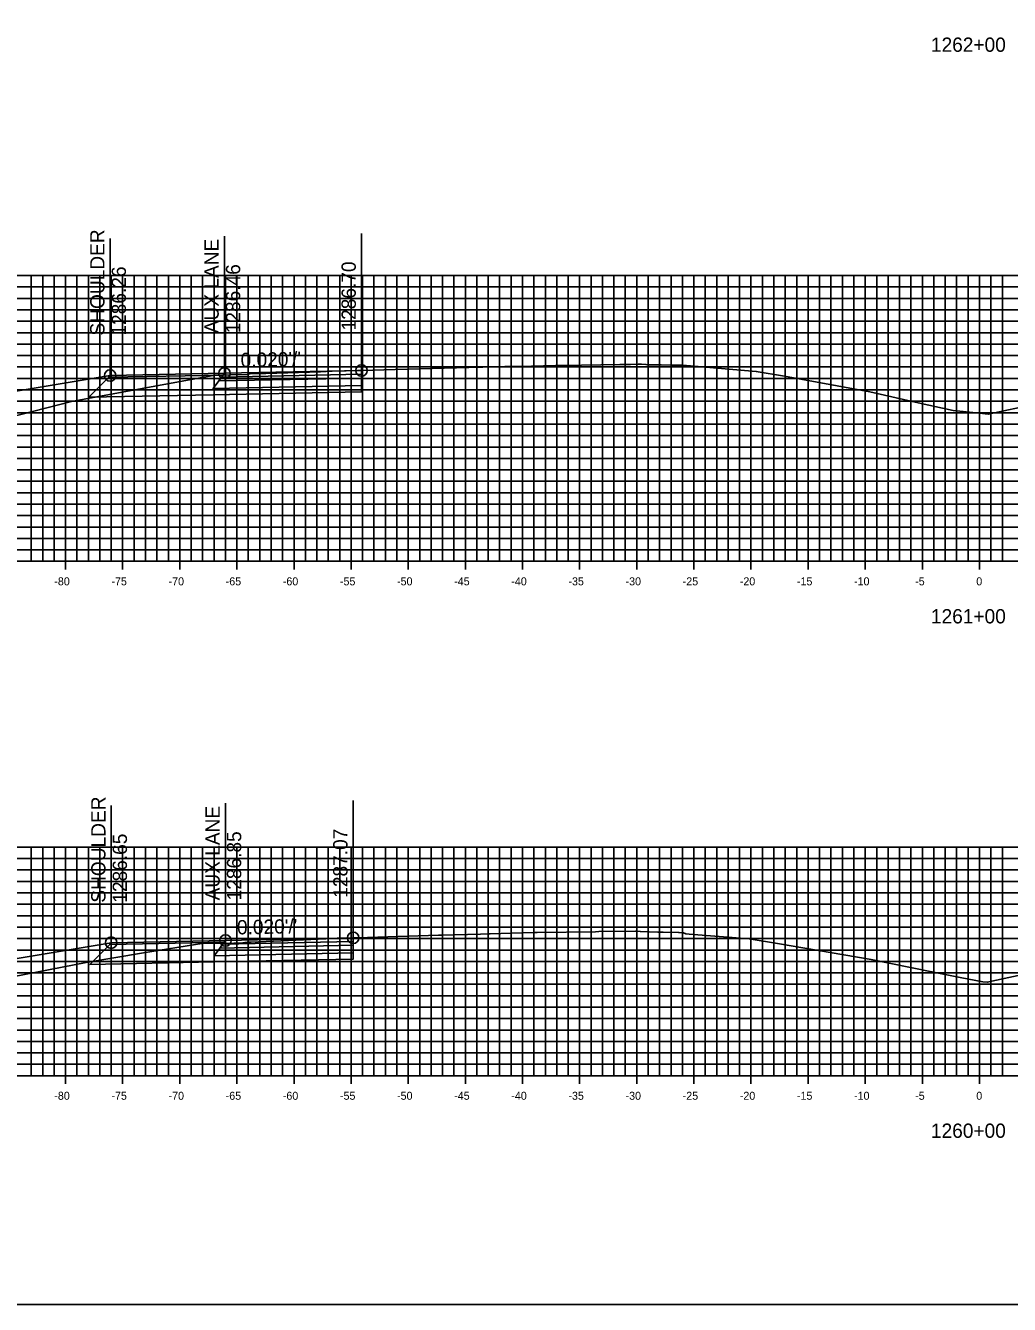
# Model space of a CAD drawing. Extents: x 674939 to 678919, y 750652 to 765176.
# Drawn here: x 678665 to 678751.2, y 761736.3 to 761848.2 of the extents above; entities that cross this region are included whole.
import ezdxf

# ---------------------------------------------------------------- set-up
doc = ezdxf.new("R2010")
doc.units = 0
for name, color, linetype in [('R_Alt Surface', 7, 'Continuous'), ('R_Axis', 7, 'Continuous'), ('R_Axis Annot', 7, 'Continuous'), ('R_Exist Surface', 7, 'Continuous'), ('R_Fin Surface', 7, 'Continuous'), ('R_Grid', 7, 'Continuous'), ('R_No Plot', 7, 'Continuous'), ('R_Xsect Elev', 7, 'Continuous'), ('R_Xsect Slope', 7, 'Continuous')]:
    doc.layers.add(name, color=color, linetype=linetype)

msp = doc.modelspace()

# ---------------------------------------------------------------- linework, layer by layer
for points in [[(678672.44, 761817.54), (678652.44, 761814.21), (678643.67, 761811.29)], [(678672.53, 761767.93), (678652.53, 761764.6), (678645.6, 761762.29)]]:
    msp.add_lwpolyline(points)
at = {"layer": 'R_Alt Surface'}
for points in [[(678694.44, 761816.66), (678694.44, 761816.12), (678681.44, 761815.86), (678670.57, 761815.64), (678672.32, 761817.39)], [(678693.71, 761767.04), (678693.71, 761766.5), (678681.53, 761766.25), (678670.66, 761766.03), (678672.41, 761767.78)]]:
    msp.add_lwpolyline(points, dxfattribs=at)
for points in [[(678694.44, 761817.32), (678694.44, 761816.66), (678681.44, 761816.4), (678681.94, 761817.07)], [(678694.44, 761817.65), (678694.44, 761817.32), (678681.94, 761817.07), (678682.19, 761817.4)], [(678693.71, 761767.7), (678693.71, 761767.04), (678681.53, 761766.79), (678682.03, 761767.46)], [(678693.71, 761768.03), (678693.71, 761767.7), (678682.03, 761767.46), (678682.28, 761767.79)]]:
    msp.add_lwpolyline(points, close=True, dxfattribs=at)
at = {"layer": 'R_Axis'}
for p, q in [((678598.53, 761801.29), (678898.53, 761801.29)), ((678668.53, 761800.59), (678668.53, 761801.99)), ((678673.53, 761800.59), (678673.53, 761801.99)), ((678678.53, 761800.59), (678678.53, 761801.99)), ((678683.53, 761800.59), (678683.53, 761801.99)), ((678688.53, 761800.59), (678688.53, 761801.99)), ((678693.53, 761800.59), (678693.53, 761801.99)), ((678698.53, 761800.59), (678698.53, 761801.99)), ((678703.53, 761800.59), (678703.53, 761801.99)), ((678708.53, 761800.59), (678708.53, 761801.99)), ((678713.53, 761800.59), (678713.53, 761801.99)), ((678718.53, 761800.59), (678718.53, 761801.99)), ((678723.53, 761800.59), (678723.53, 761801.99)), ((678728.53, 761800.59), (678728.53, 761801.99)), ((678733.53, 761800.59), (678733.53, 761801.99)), ((678738.53, 761800.59), (678738.53, 761801.99)), ((678743.53, 761800.59), (678743.53, 761801.99)), ((678748.53, 761800.59), (678748.53, 761801.99)), ((678598.53, 761756.29), (678898.53, 761756.29)), ((678668.53, 761755.59), (678668.53, 761756.99)), ((678673.53, 761755.59), (678673.53, 761756.99)), ((678678.53, 761755.59), (678678.53, 761756.99)), ((678683.53, 761755.59), (678683.53, 761756.99)), ((678688.53, 761755.59), (678688.53, 761756.99)), ((678693.53, 761755.59), (678693.53, 761756.99)), ((678698.53, 761755.59), (678698.53, 761756.99)), ((678703.53, 761755.59), (678703.53, 761756.99)), ((678708.53, 761755.59), (678708.53, 761756.99)), ((678713.53, 761755.59), (678713.53, 761756.99)), ((678718.53, 761755.59), (678718.53, 761756.99)), ((678723.53, 761755.59), (678723.53, 761756.99)), ((678728.53, 761755.59), (678728.53, 761756.99)), ((678733.53, 761755.59), (678733.53, 761756.99)), ((678738.53, 761755.59), (678738.53, 761756.99)), ((678743.53, 761755.59), (678743.53, 761756.99)), ((678748.53, 761755.59), (678748.53, 761756.99))]:
    msp.add_line(p, q, dxfattribs=at)
at = {"layer": 'R_Exist Surface'}
for points in [[(678659.03, 761812.7), (678669.04, 761815.28), (678673.49, 761816.1), (678681.59, 761817.58), (678682.98, 761817.61), (678684.46, 761817.64), (678684.54, 761817.65), (678684.68, 761817.68), (678686.07, 761817.73), (678690.86, 761817.88), (678691.86, 761817.92), (678693.1, 761817.95), (678694.08, 761817.97), (678694.3, 761817.98), (678694.44, 761817.98), (678697.39, 761818.07), (678704.9, 761818.28), (678705.06, 761818.27), (678705.29, 761818.29), (678706.99, 761818.34), (678709.32, 761818.37), (678711.41, 761818.41), (678711.95, 761818.42), (678712.03, 761818.41), (678717.04, 761818.51), (678717.12, 761818.52), (678717.97, 761818.52), (678718.65, 761818.54), (678718.67, 761818.54), (678718.81, 761818.54), (678718.96, 761818.54), (678719.33, 761818.51), (678719.48, 761818.48), (678719.97, 761818.48), (678720.67, 761818.48), (678721.53, 761818.46), (678721.99, 761818.44), (678722.48, 761818.44), (678722.73, 761818.41), (678722.89, 761818.41), (678727.29, 761818.05), (678728.99, 761817.91), (678731.45, 761817.49), (678738.93, 761816.12), (678743.17, 761815.15), (678746.23, 761814.47), (678748.52, 761814.24), (678749.29, 761814.15), (678754.77, 761815.32)], [(678659.66, 761764.14), (678670.33, 761766.2), (678675.37, 761767.04), (678680.46, 761767.87), (678683.27, 761767.89), (678683.81, 761767.89), (678683.86, 761767.9), (678684.42, 761767.97), (678684.78, 761767.99), (678691.97, 761768.3), (678692.09, 761768.31), (678693.71, 761768.36), (678694.09, 761768.37), (678701.18, 761768.59), (678701.45, 761768.6), (678704.86, 761768.67), (678705.61, 761768.72), (678705.71, 761768.72), (678709.5, 761768.82), (678709.7, 761768.82), (678709.81, 761768.83), (678714.92, 761768.89), (678715.21, 761768.9), (678718.43, 761768.93), (678718.59, 761768.93), (678718.6, 761768.93), (678718.83, 761768.92), (678718.86, 761768.92), (678720.37, 761768.86), (678720.47, 761768.86), (678720.85, 761768.86), (678722.17, 761768.81), (678722.24, 761768.81), (678722.61, 761768.78), (678722.63, 761768.78), (678722.82, 761768.71), (678723.12, 761768.69), (678728.37, 761768.27), (678730.86, 761767.85), (678739.06, 761766.46), (678744.37, 761765.39), (678746.85, 761764.88), (678748.83, 761764.52), (678749.21, 761764.47), (678757.33, 761766.22)]]:
    msp.add_lwpolyline(points, dxfattribs=at)
at = {"layer": 'R_Fin Surface'}
for points in [[(678633.71, 761811.94), (678635.67, 761811.29), (678643.67, 761811.29), (678652.44, 761814.21), (678672.44, 761817.54), (678682.44, 761817.74), (678694.44, 761817.98)], [(678672.44, 761817.54), (678682.44, 761817.74), (678694.44, 761817.98)], [(678672.44, 761817.54), (678672.44, 761817.54)], [(678635.69, 761762.92), (678637.6, 761762.29), (678645.6, 761762.29), (678652.53, 761764.6), (678672.53, 761767.93), (678682.53, 761768.13), (678693.71, 761768.36)], [(678672.53, 761767.93), (678682.53, 761768.13), (678693.71, 761768.36)], [(678672.53, 761767.93), (678672.53, 761767.93)]]:
    msp.add_lwpolyline(points, dxfattribs=at)
for points in [[(678682.44, 761817.74), (678672.44, 761817.54), (678672.32, 761817.39), (678682.32, 761817.58)], [(678694.44, 761817.98), (678694.44, 761817.65), (678682.19, 761817.4), (678682.44, 761817.74)], [(678682.53, 761768.13), (678672.53, 761767.93), (678672.41, 761767.78), (678682.42, 761767.97)], [(678693.71, 761768.36), (678693.71, 761768.03), (678682.28, 761767.79), (678682.53, 761768.13)]]:
    msp.add_lwpolyline(points, close=True, dxfattribs=at)
at = {"layer": 'R_Grid'}
for p, q in [((678598.53, 761826.29), (678898.53, 761826.29)), ((678665.53, 761801.29), (678665.53, 761826.29)), ((678666.53, 761801.29), (678666.53, 761826.29)), ((678667.53, 761801.29), (678667.53, 761826.29)), ((678668.53, 761801.29), (678668.53, 761826.29)), ((678669.53, 761801.29), (678669.53, 761826.29)), ((678670.53, 761801.29), (678670.53, 761826.29)), ((678671.53, 761801.29), (678671.53, 761826.29)), ((678672.53, 761801.29), (678672.53, 761826.29)), ((678673.53, 761801.29), (678673.53, 761826.29)), ((678674.53, 761801.29), (678674.53, 761826.29)), ((678675.53, 761801.29), (678675.53, 761826.29)), ((678676.53, 761801.29), (678676.53, 761826.29)), ((678677.53, 761801.29), (678677.53, 761826.29)), ((678678.53, 761801.29), (678678.53, 761826.29)), ((678679.53, 761801.29), (678679.53, 761826.29)), ((678680.53, 761801.29), (678680.53, 761826.29)), ((678681.53, 761801.29), (678681.53, 761826.29)), ((678682.53, 761801.29), (678682.53, 761826.29)), ((678683.53, 761801.29), (678683.53, 761826.29)), ((678684.53, 761801.29), (678684.53, 761826.29)), ((678685.53, 761801.29), (678685.53, 761826.29)), ((678686.53, 761801.29), (678686.53, 761826.29)), ((678687.53, 761801.29), (678687.53, 761826.29)), ((678688.53, 761801.29), (678688.53, 761826.29)), ((678689.53, 761801.29), (678689.53, 761826.29)), ((678690.53, 761801.29), (678690.53, 761826.29)), ((678691.53, 761801.29), (678691.53, 761826.29)), ((678692.53, 761801.29), (678692.53, 761826.29)), ((678693.53, 761801.29), (678693.53, 761826.29)), ((678694.53, 761801.29), (678694.53, 761826.29)), ((678695.53, 761801.29), (678695.53, 761826.29)), ((678696.53, 761801.29), (678696.53, 761826.29)), ((678697.53, 761801.29), (678697.53, 761826.29)), ((678698.53, 761801.29), (678698.53, 761826.29)), ((678699.53, 761801.29), (678699.53, 761826.29)), ((678700.53, 761801.29), (678700.53, 761826.29)), ((678701.53, 761801.29), (678701.53, 761826.29)), ((678702.53, 761801.29), (678702.53, 761826.29)), ((678703.53, 761801.29), (678703.53, 761826.29)), ((678704.53, 761801.29), (678704.53, 761826.29)), ((678705.53, 761801.29), (678705.53, 761826.29)), ((678706.53, 761801.29), (678706.53, 761826.29)), ((678707.53, 761801.29), (678707.53, 761826.29)), ((678708.53, 761801.29), (678708.53, 761826.29)), ((678709.53, 761801.29), (678709.53, 761826.29)), ((678710.53, 761801.29), (678710.53, 761826.29)), ((678711.53, 761801.29), (678711.53, 761826.29)), ((678712.53, 761801.29), (678712.53, 761826.29)), ((678713.53, 761801.29), (678713.53, 761826.29)), ((678714.53, 761801.29), (678714.53, 761826.29)), ((678715.53, 761801.29), (678715.53, 761826.29)), ((678716.53, 761801.29), (678716.53, 761826.29)), ((678717.53, 761801.29), (678717.53, 761826.29)), ((678718.53, 761801.29), (678718.53, 761826.29)), ((678719.53, 761801.29), (678719.53, 761826.29)), ((678720.53, 761801.29), (678720.53, 761826.29)), ((678721.53, 761801.29), (678721.53, 761826.29)), ((678722.53, 761801.29), (678722.53, 761826.29)), ((678723.53, 761801.29), (678723.53, 761826.29)), ((678724.53, 761801.29), (678724.53, 761826.29)), ((678725.53, 761801.29), (678725.53, 761826.29)), ((678726.53, 761801.29), (678726.53, 761826.29)), ((678727.53, 761801.29), (678727.53, 761826.29)), ((678728.53, 761801.29), (678728.53, 761826.29)), ((678729.53, 761801.29), (678729.53, 761826.29)), ((678730.53, 761801.29), (678730.53, 761826.29)), ((678731.53, 761801.29), (678731.53, 761826.29)), ((678732.53, 761801.29), (678732.53, 761826.29)), ((678733.53, 761801.29), (678733.53, 761826.29)), ((678734.53, 761801.29), (678734.53, 761826.29)), ((678735.53, 761801.29), (678735.53, 761826.29)), ((678736.53, 761801.29), (678736.53, 761826.29)), ((678737.53, 761801.29), (678737.53, 761826.29)), ((678738.53, 761801.29), (678738.53, 761826.29)), ((678739.53, 761801.29), (678739.53, 761826.29)), ((678740.53, 761801.29), (678740.53, 761826.29)), ((678741.53, 761801.29), (678741.53, 761826.29)), ((678742.53, 761801.29), (678742.53, 761826.29)), ((678743.53, 761801.29), (678743.53, 761826.29)), ((678744.53, 761801.29), (678744.53, 761826.29)), ((678745.53, 761801.29), (678745.53, 761826.29)), ((678746.53, 761801.29), (678746.53, 761826.29)), ((678747.53, 761801.29), (678747.53, 761826.29)), ((678748.53, 761801.29), (678748.53, 761826.29)), ((678749.53, 761801.29), (678749.53, 761826.29)), ((678750.53, 761801.29), (678750.53, 761826.29)), ((678598.53, 761825.29), (678898.53, 761825.29)), ((678598.53, 761824.29), (678898.53, 761824.29)), ((678598.53, 761823.29), (678898.53, 761823.29)), ((678598.53, 761822.29), (678898.53, 761822.29)), ((678598.53, 761821.29), (678898.53, 761821.29)), ((678598.53, 761820.29), (678898.53, 761820.29)), ((678598.53, 761819.29), (678898.53, 761819.29)), ((678598.53, 761818.29), (678898.53, 761818.29)), ((678598.53, 761817.29), (678898.53, 761817.29)), ((678598.53, 761816.29), (678898.53, 761816.29)), ((678598.53, 761815.29), (678898.53, 761815.29)), ((678598.53, 761814.29), (678898.53, 761814.29)), ((678598.53, 761813.29), (678898.53, 761813.29)), ((678598.53, 761812.29), (678898.53, 761812.29)), ((678598.53, 761811.29), (678898.53, 761811.29)), ((678598.53, 761810.29), (678898.53, 761810.29)), ((678598.53, 761809.29), (678898.53, 761809.29)), ((678598.53, 761808.29), (678898.53, 761808.29)), ((678598.53, 761807.29), (678898.53, 761807.29)), ((678598.53, 761806.29), (678898.53, 761806.29)), ((678598.53, 761805.29), (678898.53, 761805.29)), ((678598.53, 761804.29), (678898.53, 761804.29)), ((678598.53, 761803.29), (678898.53, 761803.29)), ((678598.53, 761802.29), (678898.53, 761802.29)), ((678598.53, 761801.29), (678898.53, 761801.29)), ((678598.53, 761776.29), (678898.53, 761776.29)), ((678598.53, 761775.29), (678898.53, 761775.29)), ((678665.53, 761756.29), (678665.53, 761776.29)), ((678666.53, 761756.29), (678666.53, 761776.29)), ((678667.53, 761756.29), (678667.53, 761776.29)), ((678668.53, 761756.29), (678668.53, 761776.29)), ((678669.53, 761756.29), (678669.53, 761776.29)), ((678670.53, 761756.29), (678670.53, 761776.29)), ((678671.53, 761756.29), (678671.53, 761776.29)), ((678672.53, 761756.29), (678672.53, 761776.29)), ((678673.53, 761756.29), (678673.53, 761776.29)), ((678674.53, 761756.29), (678674.53, 761776.29)), ((678675.53, 761756.29), (678675.53, 761776.29)), ((678676.53, 761756.29), (678676.53, 761776.29)), ((678677.53, 761756.29), (678677.53, 761776.29)), ((678678.53, 761756.29), (678678.53, 761776.29)), ((678679.53, 761756.29), (678679.53, 761776.29)), ((678680.53, 761756.29), (678680.53, 761776.29)), ((678681.53, 761756.29), (678681.53, 761776.29)), ((678682.53, 761756.29), (678682.53, 761776.29)), ((678683.53, 761756.29), (678683.53, 761776.29)), ((678684.53, 761756.29), (678684.53, 761776.29)), ((678685.53, 761756.29), (678685.53, 761776.29)), ((678686.53, 761756.29), (678686.53, 761776.29)), ((678687.53, 761756.29), (678687.53, 761776.29)), ((678688.53, 761756.29), (678688.53, 761776.29)), ((678689.53, 761756.29), (678689.53, 761776.29)), ((678690.53, 761756.29), (678690.53, 761776.29)), ((678691.53, 761756.29), (678691.53, 761776.29)), ((678692.53, 761756.29), (678692.53, 761776.29)), ((678693.53, 761756.29), (678693.53, 761776.29)), ((678694.53, 761756.29), (678694.53, 761776.29)), ((678695.53, 761756.29), (678695.53, 761776.29)), ((678696.53, 761756.29), (678696.53, 761776.29)), ((678697.53, 761756.29), (678697.53, 761776.29)), ((678698.53, 761756.29), (678698.53, 761776.29)), ((678699.53, 761756.29), (678699.53, 761776.29)), ((678700.53, 761756.29), (678700.53, 761776.29)), ((678701.53, 761756.29), (678701.53, 761776.29)), ((678702.53, 761756.29), (678702.53, 761776.29)), ((678703.53, 761756.29), (678703.53, 761776.29)), ((678704.53, 761756.29), (678704.53, 761776.29)), ((678705.53, 761756.29), (678705.53, 761776.29)), ((678706.53, 761756.29), (678706.53, 761776.29)), ((678707.53, 761756.29), (678707.53, 761776.29)), ((678708.53, 761756.29), (678708.53, 761776.29)), ((678709.53, 761756.29), (678709.53, 761776.29)), ((678710.53, 761756.29), (678710.53, 761776.29)), ((678711.53, 761756.29), (678711.53, 761776.29)), ((678712.53, 761756.29), (678712.53, 761776.29)), ((678713.53, 761756.29), (678713.53, 761776.29)), ((678714.53, 761756.29), (678714.53, 761776.29)), ((678715.53, 761756.29), (678715.53, 761776.29)), ((678716.53, 761756.29), (678716.53, 761776.29)), ((678717.53, 761756.29), (678717.53, 761776.29)), ((678718.53, 761756.29), (678718.53, 761776.29)), ((678719.53, 761756.29), (678719.53, 761776.29)), ((678720.53, 761756.29), (678720.53, 761776.29)), ((678721.53, 761756.29), (678721.53, 761776.29)), ((678722.53, 761756.29), (678722.53, 761776.29)), ((678723.53, 761756.29), (678723.53, 761776.29)), ((678724.53, 761756.29), (678724.53, 761776.29)), ((678725.53, 761756.29), (678725.53, 761776.29)), ((678726.53, 761756.29), (678726.53, 761776.29)), ((678727.53, 761756.29), (678727.53, 761776.29)), ((678728.53, 761756.29), (678728.53, 761776.29)), ((678729.53, 761756.29), (678729.53, 761776.29)), ((678730.53, 761756.29), (678730.53, 761776.29)), ((678731.53, 761756.29), (678731.53, 761776.29)), ((678732.53, 761756.29), (678732.53, 761776.29)), ((678733.53, 761756.29), (678733.53, 761776.29)), ((678734.53, 761756.29), (678734.53, 761776.29)), ((678735.53, 761756.29), (678735.53, 761776.29)), ((678736.53, 761756.29), (678736.53, 761776.29)), ((678737.53, 761756.29), (678737.53, 761776.29)), ((678738.53, 761756.29), (678738.53, 761776.29)), ((678739.53, 761756.29), (678739.53, 761776.29)), ((678740.53, 761756.29), (678740.53, 761776.29)), ((678741.53, 761756.29), (678741.53, 761776.29)), ((678742.53, 761756.29), (678742.53, 761776.29)), ((678743.53, 761756.29), (678743.53, 761776.29)), ((678744.53, 761756.29), (678744.53, 761776.29)), ((678745.53, 761756.29), (678745.53, 761776.29)), ((678746.53, 761756.29), (678746.53, 761776.29)), ((678747.53, 761756.29), (678747.53, 761776.29)), ((678748.53, 761756.29), (678748.53, 761776.29)), ((678749.53, 761756.29), (678749.53, 761776.29)), ((678750.53, 761756.29), (678750.53, 761776.29)), ((678598.53, 761774.29), (678898.53, 761774.29)), ((678598.53, 761773.29), (678898.53, 761773.29)), ((678598.53, 761772.29), (678898.53, 761772.29)), ((678598.53, 761771.29), (678898.53, 761771.29)), ((678598.53, 761770.29), (678898.53, 761770.29)), ((678598.53, 761769.29), (678898.53, 761769.29)), ((678598.53, 761768.29), (678898.53, 761768.29)), ((678598.53, 761767.29), (678898.53, 761767.29)), ((678598.53, 761766.29), (678898.53, 761766.29)), ((678598.53, 761765.29), (678898.53, 761765.29)), ((678598.53, 761764.29), (678898.53, 761764.29)), ((678598.53, 761763.29), (678898.53, 761763.29)), ((678598.53, 761762.29), (678898.53, 761762.29)), ((678598.53, 761761.29), (678898.53, 761761.29)), ((678598.53, 761760.29), (678898.53, 761760.29)), ((678598.53, 761759.29), (678898.53, 761759.29)), ((678598.53, 761758.29), (678898.53, 761758.29)), ((678598.53, 761757.29), (678898.53, 761757.29)), ((678598.53, 761756.29), (678898.53, 761756.29))]:
    msp.add_line(p, q, dxfattribs=at)
at = {"layer": 'R_No Plot'}
msp.add_lwpolyline([(678578.53, 761736.29), (678918.53, 761736.29), (678918.53, 761956.29), (678578.53, 761956.29)], close=True, dxfattribs=at)
for centre in [(678672.44, 761817.54), (678672.44, 761817.54), (678682.44, 761817.74), (678694.44, 761817.98), (678682.53, 761768.13), (678693.71, 761768.36), (678672.53, 761767.93), (678672.53, 761767.93)]:
    msp.add_circle(centre, 0.5, dxfattribs=at)
at = {"layer": 'R_Xsect Elev'}
for p, q in [((678672.44, 761817.54), (678672.44, 761829.54)), ((678682.44, 761817.74), (678682.44, 761829.74)), ((678694.44, 761817.98), (678694.44, 761829.98)), ((678672.53, 761767.93), (678672.53, 761779.93)), ((678682.53, 761768.13), (678682.53, 761780.13)), ((678693.71, 761768.36), (678693.71, 761780.36))]:
    msp.add_line(p, q, dxfattribs=at)

# ---------------------------------------------------------------- texts
at = {"layer": 'R_Axis Annot'}
for s, height, p in [('1262+00', 1.25, (678744.28, 761845.86)), ('-80', 0.7, (678667.55, 761799.19)), ('-75', 0.7, (678672.55, 761799.19)), ('-70', 0.7, (678677.55, 761799.19)), ('-65', 0.7, (678682.55, 761799.19)), ('-60', 0.7, (678687.55, 761799.19)), ('-55', 0.7, (678692.55, 761799.19)), ('-50', 0.7, (678697.55, 761799.19)), ('-45', 0.7, (678702.55, 761799.19)), ('-40', 0.7, (678707.55, 761799.19)), ('-35', 0.7, (678712.55, 761799.19)), ('-30', 0.7, (678717.55, 761799.19)), ('-25', 0.7, (678722.55, 761799.19)), ('-20', 0.7, (678727.55, 761799.19)), ('-15', 0.7, (678732.55, 761799.19)), ('-10', 0.7, (678737.55, 761799.19)), ('-5', 0.7, (678742.9, 761799.19)), ('0', 0.7, (678748.25, 761799.19)), ('1261+00', 1.25, (678744.28, 761795.86)), ('-80', 0.7, (678667.55, 761754.19)), ('-75', 0.7, (678672.55, 761754.19)), ('-70', 0.7, (678677.55, 761754.19)), ('-65', 0.7, (678682.55, 761754.19)), ('-60', 0.7, (678687.55, 761754.19)), ('-55', 0.7, (678692.55, 761754.19)), ('-50', 0.7, (678697.55, 761754.19)), ('-45', 0.7, (678702.55, 761754.19)), ('-40', 0.7, (678707.55, 761754.19)), ('-35', 0.7, (678712.55, 761754.19)), ('-30', 0.7, (678717.55, 761754.19)), ('-25', 0.7, (678722.55, 761754.19)), ('-20', 0.7, (678727.55, 761754.19)), ('-15', 0.7, (678732.55, 761754.19)), ('-10', 0.7, (678737.55, 761754.19)), ('-5', 0.7, (678742.9, 761754.19)), ('0', 0.7, (678748.25, 761754.19)), ('1260+00', 1.25, (678744.28, 761750.86))]:
    msp.add_text(s, height=height, dxfattribs=at).set_placement(p)
at = {"layer": 'R_Xsect Elev'}
for s, p in [('SHOULDER', (678671.94, 761821.04)), ('AUX LANE', (678681.94, 761821.24)), ('1286.26', (678673.82, 761821.04)), ('1286.46', (678683.82, 761821.24)), ('1286.70', (678693.94, 761821.48)), ('SHOULDER', (678672.03, 761771.43)), ('AUX LANE', (678682.03, 761771.63)), ('1286.85', (678683.91, 761771.63)), ('1287.07', (678693.21, 761771.86)), ('1286.65', (678673.91, 761771.43))]:
    msp.add_text(s, height=1.25, rotation=90, dxfattribs=at).set_placement(p)
at = {"layer": 'R_Xsect Slope'}
for p in [(678683.87, 761818.27), (678683.55, 761768.65)]:
    msp.add_text("0.020'/'", height=1.25, rotation=1.1458, dxfattribs=at).set_placement(p)

doc.saveas('drawing.dxf')
